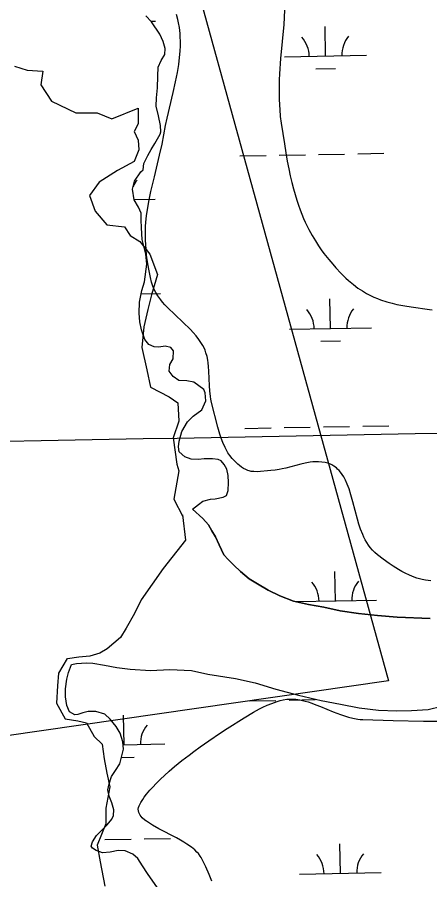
# Model space of a CAD drawing. Extents: x 3925854 to 3964121, y 224593 to 250589.
# Drawn here: x 3948807 to 3949311, y 235892 to 236945 of the extents above; entities that cross this region are included whole.
import ezdxf

# ---------------------------------------------------------------- set-up
doc = ezdxf.new("R2010")
doc.units = 0
for name, color, linetype in [('V-GRID-MAJR', 7, 'Continuous'), ('V-RIVR-EDGE', 7, 'Continuous'), ('V-SITE-VEGE', 7, 'Continuous'), ('V-TOPO-SHOR', 7, 'Continuous'), ('V-UTIL-LINE', 7, 'Continuous'), ('V-WETL-SWMP', 7, 'Continuous')]:
    doc.layers.add(name, color=color, linetype=linetype)

msp = doc.modelspace()

# ---------------------------------------------------------------- linework, layer by layer
at = {"layer": 'V-GRID-MAJR'}
msp.add_spline([(3930006.603, 236087.686), (3935327.129, 236182.494), (3940647.643, 236278.076), (3945968.142, 236374.431), (3951288.627, 236471.56), (3956609.098, 236569.464), (3961929.554, 236668.141), (3961929.555, 236668.141)], degree=3, dxfattribs=at)
at = {"layer": 'V-RIVR-EDGE'}
for points in [[(3948803.957, 236884.708), (3948819.391, 236879.959), (3948838.387, 236878.772), (3948836.012, 236862.151), (3948849.072, 236841.969), (3948878.752, 236827.722), (3948904.871, 236827.722), (3948922.679, 236820.599), (3948954.733, 236833.658), (3948954.733, 236814.663), (3948949.985, 236805.165), (3948954.733, 236794.48), (3948955.921, 236782.608), (3948949.985, 236768.361), (3948929.802, 236757.676), (3948907.245, 236743.43), (3948895.373, 236726.809), (3948902.496, 236707.814), (3948916.743, 236691.193), (3948938.112, 236688.818), (3948945.236, 236678.133), (3948957.108, 236671.01), (3948968.98, 236655.576), (3948978.478, 236630.645), (3948971.354, 236605.713), (3948966.606, 236587.905), (3948961.857, 236566.535), (3948959.482, 236541.604), (3948965.418, 236514.298), (3948970.167, 236492.928), (3948992.724, 236481.056), (3949003.409, 236473.933), (3949004.596, 236451.376), (3948997.473, 236431.193), (3949002.222, 236399.138), (3949004.596, 236390.828), (3948998.66, 236356.399), (3949009.345, 236335.029)], [(3949008.928, 236337.047), (3949012.703, 236306.219), (3948985.65, 236271.616), (3948958.596, 236233.238), (3948950.417, 236216.88), (3948940.351, 236198.635), (3948933.431, 236187.31), (3948917.073, 236173.469), (3948908.265, 236168.436), (3948895.682, 236164.661), (3948882.47, 236163.403), (3948868.629, 236161.515)], [(3948868.067, 236161.696), (3948857.382, 236143.888), (3948856.195, 236128.454), (3948855.008, 236107.084), (3948865.693, 236088.089), (3948881.126, 236085.714), (3948891.811, 236083.34), (3948901.309, 236066.719), (3948910.807, 236057.221), (3948913.181, 236039.413), (3948916.743, 236021.605), (3948920.304, 236004.984), (3948915.555, 235978.865), (3948915.555, 235959.87), (3948904.871, 235933.751), (3948908.432, 235913.568), (3948914.368, 235883.888)]]:
    msp.add_lwpolyline(points, dxfattribs=at)
at = {"layer": 'V-SITE-VEGE'}
for points in [[(3949133.881, 236953.212), (3949132.685, 236935.924), (3949129.009, 236894.293), (3949127.706, 236875.685), (3949127.346, 236868.095), (3949127.043, 236854.83), (3949127.147, 236844.899), (3949127.444, 236837.461), (3949127.805, 236831.89), (3949128.587, 236823.545), (3949129.685, 236815.217), (3949133.514, 236790.043), (3949135.27, 236779.177), (3949137.033, 236769.068), (3949138.831, 236759.661), (3949140.678, 236750.902)], [(3949175.324, 236401.929), (3949171.697, 236401.917), (3949168.294, 236401.693), (3949165.099, 236401.321), (3949159.098, 236400.274), (3949153.839, 236399.076), (3949135.392, 236394.218), (3949130.774, 236393.163), (3949127.311, 236392.496), (3949122.115, 236391.752), (3949116.919, 236391.398), (3949100.29, 236389.85), (3949096.126, 236389.864), (3949093.011, 236390.212), (3949090.68, 236390.712), (3949088.936, 236391.245), (3949086.326, 236392.328), (3949083.73, 236393.792), (3949081.168, 236395.533), (3949078.825, 236397.282), (3949076.678, 236399.039), (3949072.855, 236402.605), (3949069.641, 236406.127), (3949066.932, 236409.578), (3949064.636, 236412.927), (3949062.678, 236416.165), (3949061.007, 236419.273), (3949058.234, 236425.282), (3949056.145, 236430.701), (3949054.529, 236435.543), (3949052.053, 236444.179), (3949044.441, 236474.404), (3949043.712, 236478.18), (3949043.179, 236481.754), (3949042.497, 236488.51), (3949042.147, 236494.46), (3949041.436, 236512.648), (3949041.002, 236518.401), (3949040.511, 236522.663), (3949040.023, 236525.821), (3949039.061, 236530.49), (3949037.772, 236535.065), (3949036.648, 236538.174), (3949035.37, 236541.099), (3949033.971, 236543.855), (3949032.476, 236546.46), (3949029.22, 236551.339), (3949025.79, 236555.74), (3949022.298, 236559.74), (3949018.826, 236563.397), (3948990.793, 236590.073), (3948987.547, 236593.554), (3948984.842, 236596.673), (3948982.597, 236599.463), (3948978.997, 236604.513), (3948976.605, 236608.455), (3948975.009, 236611.511), (3948972.968, 236616.273), (3948972.12, 236618.74), (3948971.393, 236621.268), (3948970.045, 236626.713), (3948967.85, 236637.017), (3948966.303, 236646.112), (3948965.243, 236654.111), (3948964.548, 236661.128), (3948964.124, 236667.274), (3948963.895, 236672.65), (3948963.827, 236682.04), (3948964.061, 236689.059), (3948964.399, 236694.297), (3948965.177, 236702.115), (3948966.287, 236709.86), (3948968.421, 236721.548), (3948970.559, 236731.761), (3948974.692, 236749.62), (3948981.119, 236776.408), (3948984.096, 236789.816), (3948988.5, 236812.565), (3948990.398, 236821.388), (3948997.804, 236852.845), (3949000.687, 236865.793), (3949002.911, 236877.12), (3949004.519, 236887.01), (3949005.598, 236895.632), (3949006.239, 236903.142), (3949006.536, 236909.679), (3949006.573, 236915.371), (3949006.42, 236920.323), (3949006.133, 236924.634), (3949005.265, 236932.121), (3949004.288, 236937.692), (3949003.358, 236941.837), (3949001.627, 236947.999)], [(3949140.678, 236750.902), (3949142.581, 236742.743), (3949144.541, 236735.139), (3949146.55, 236728.048), (3949148.602, 236721.437), (3949150.685, 236715.269), (3949152.79, 236709.514), (3949154.91, 236704.138), (3949157.027, 236699.118), (3949159.137, 236694.43), (3949163.43, 236685.688), (3949167.577, 236678.083), (3949171.521, 236671.466), (3949175.23, 236665.703), (3949178.681, 236660.681), (3949181.864, 236656.303), (3949187.813, 236648.674), (3949192.611, 236642.985), (3949196.402, 236638.731), (3949202.415, 236632.378), (3949208.83, 236626.056), (3949211.912, 236623.213), (3949217.816, 236618.237), (3949223.481, 236614.014), (3949228.818, 236610.485), (3949233.848, 236607.528), (3949238.581, 236605.039), (3949243.031, 236602.944), (3949247.219, 236601.171), (3949251.156, 236599.663), (3949258.559, 236597.21), (3949265.064, 236595.408), (3949270.769, 236594.056), (3949280.784, 236592.098), (3949288.317, 236590.881), (3949310.955, 236587.744), (3949314.115, 236587.408)], [(3949312.548, 236256.414), (3949305.849, 236257.309), (3949302.052, 236258.02), (3949298.499, 236258.901), (3949295.184, 236259.902), (3949292.079, 236260.986), (3949286.287, 236263.365), (3949281.251, 236265.786), (3949276.868, 236268.131), (3949273.061, 236270.341), (3949266.448, 236274.498), (3949261.541, 236277.822), (3949254.275, 236283.043), (3949247.127, 236288.437), (3949243.889, 236291.171), (3949241.018, 236294.071), (3949238.466, 236297.092), (3949236.195, 236300.209), (3949234.169, 236303.383), (3949232.361, 236306.597), (3949230.735, 236309.822), (3949229.275, 236313.044), (3949226.717, 236319.513), (3949224.593, 236325.797), (3949222.791, 236331.816), (3949217.14, 236353.203), (3949214.791, 236361.657), (3949212.543, 236368.737), (3949210.345, 236374.602), (3949208.193, 236379.421), (3949206.093, 236383.362), (3949204.07, 236386.571), (3949202.141, 236389.178), (3949200.316, 236391.294), (3949198.612, 236393.012), (3949197.031, 236394.407), (3949194.053, 236396.59), (3949191.63, 236398.003), (3949189.701, 236398.929), (3949186.619, 236400.096), (3949183.299, 236400.977), (3949179.187, 236401.648), (3949175.324, 236401.929)], [(3949030.805, 235920.475), (3949028.458, 235923.526), (3949026.648, 235925.497), (3949023.961, 235928.048), (3949019.943, 235931.325), (3949014.462, 235935.165), (3949010.878, 235937.422), (3949006.608, 235939.935), (3949001.57, 235942.726), (3948980.265, 235953.837), (3948972.509, 235958.174), (3948968.64, 235960.571), (3948964.913, 235963.149), (3948963.176, 235964.493), (3948959.996, 235967.349), (3948958.605, 235968.873), (3948957.388, 235970.471), (3948956.381, 235972.142), (3948955.621, 235973.897), (3948955.156, 235975.746), (3948955.037, 235977.698), (3948955.322, 235979.76), (3948956.074, 235981.948), (3948958.019, 235985.79), (3948960.424, 235989.728), (3948962.259, 235992.397), (3948964.964, 235995.993), (3948968.982, 236000.834), (3948971.46, 236003.613), (3948977.973, 236010.403), (3948982.184, 236014.499), (3948987.14, 236019.102), (3948992.899, 236024.224), (3948999.477, 236029.836), (3949008.314, 236037.061), (3949017.09, 236043.916), (3949022.931, 236048.311), (3949030.733, 236053.994), (3949041.211, 236061.334), (3949055.445, 236070.87), (3949063.772, 236076.283), (3949084.526, 236089.461), (3949095.618, 236096.107), (3949103.095, 236100.201), (3949107.406, 236102.37), (3949112.377, 236104.67), (3949118.12, 236107.023), (3949124.776, 236109.309), (3949128.368, 236110.326), (3949132.238, 236111.248), (3949136.527, 236111.946), (3949140.822, 236112.237), (3949143.689, 236112.219), (3949147.515, 236111.955), (3949152.622, 236111.215), (3949155.547, 236110.617), (3949158.891, 236109.792), (3949162.721, 236108.686), (3949167.104, 236107.242), (3949172.123, 236105.399), (3949177.872, 236103.109), (3949193.275, 236096.668), (3949202.129, 236093.228), (3949206.868, 236091.593), (3949211.934, 236090.072), (3949217.355, 236088.755), (3949223.153, 236087.776), (3949226.158, 236087.467), (3949229.256, 236087.303), (3949266.35, 236086.246), (3949303.609, 236085.38), (3949328.486, 236085.187)], [(3949045.088, 235889.82), (3949041.6, 235898.082), (3949037.484, 235907.247), (3949032.669, 235917.296), (3949031.8, 235918.902), (3949030.805, 235920.475)]]:
    msp.add_lwpolyline(points, dxfattribs=at)
at = {"layer": 'V-TOPO-SHOR'}
for points in [[(3949021.227, 236343.962), (3949033.828, 236332.61), (3949040.953, 236325.031), (3949045.053, 236317.822), (3949049.36, 236310.414), (3949053.689, 236300.389), (3949059.453, 236288.163), (3949064.745, 236282.778), (3949071.865, 236275.602), (3949080, 236267.83), (3949090.361, 236259.075), (3949100.693, 236252.937), (3949113.864, 236245.015), (3949128.032, 236238.109), (3949144.61, 236231.834), (3949162.977, 236227.792), (3949181.943, 236224.359), (3949201.721, 236220.13), (3949223.909, 236216.73), (3949247.498, 236214.152), (3949271.279, 236212.378), (3949311.574, 236210.775)], [(3948873.539, 236154.588), (3948879.569, 236155.858), (3948891.848, 236156.386), (3948899.504, 236156.06), (3948913.627, 236153.586), (3948928.757, 236150.92), (3948945.09, 236148.872), (3948969.879, 236147.109), (3948993.429, 236148.356), (3949020.227, 236147.217), (3949040.21, 236142.789), (3949073.696, 236137.29), (3949097.914, 236132.099), (3949123.166, 236124.501), (3949150.63, 236117.128), (3949178.488, 236110.562), (3949202.296, 236106.173), (3949225.103, 236101.371), (3949248.694, 236098.589), (3949270.855, 236097.807), (3949288.773, 236098.393), (3949309.102, 236099.605), (3949325.979, 236103.402)]]:
    msp.add_lwpolyline(points, dxfattribs=at)
at = {"layer": 'V-UTIL-LINE'}
msp.add_lwpolyline([(3951084.343, 243921.319), (3947981.77, 238738.296), (3948844.302, 237642.921), (3949260.796, 236134.673), (3945931.135, 235655.081), (3945509.058, 234777.685), (3942603.575, 230254.808)], dxfattribs=at)
at = {"layer": 'V-WETL-SWMP'}
for p, q in [((3948970.389, 236939.868), (3948976.205, 236939.974)), ((3949183.858, 236897.312), (3949183.204, 236933.306)), ((3949133.867, 236896.403), (3949233.85, 236898.221)), ((3949172.141, 236881.666), (3949196.137, 236882.102)), ((3949079.215, 236775.319), (3949111.21, 236775.9)), ((3949127.207, 236776.191), (3949159.202, 236776.773)), ((3949175.199, 236777.064), (3949207.194, 236777.646)), ((3949223.191, 236777.936), (3949255.186, 236778.518)), ((3948950.086, 236722.22), (3948975.563, 236722.683)), ((3948958.568, 236606.923), (3948982.253, 236607.354)), ((3949189.907, 236564.692), (3949189.252, 236600.686)), ((3949139.915, 236563.783), (3949239.898, 236565.601)), ((3949178.189, 236549.045), (3949202.185, 236549.482)), ((3949085.263, 236442.699), (3949117.258, 236443.28)), ((3949133.255, 236443.571), (3949165.25, 236444.153)), ((3949181.247, 236444.444), (3949213.242, 236445.026)), ((3949229.239, 236445.316), (3949261.234, 236445.898)), ((3949195.955, 236232.072), (3949195.3, 236268.066)), ((3949147.529, 236231.192), (3949245.946, 236232.981)), ((3948869.718, 236144.494), (3948873.54, 236154.588)), ((3948873.54, 236154.588), (3948879.569, 236155.858)), ((3948879.569, 236155.858), (3948891.848, 236156.385)), ((3948891.848, 236156.385), (3948899.504, 236156.06)), ((3948899.504, 236156.06), (3948913.627, 236153.586)), ((3948913.627, 236153.586), (3948928.758, 236150.92)), ((3948867.593, 236136.378), (3948869.718, 236144.494)), ((3948928.758, 236150.92), (3948945.091, 236148.871)), ((3948945.091, 236148.871), (3948969.88, 236147.109)), ((3948969.88, 236147.109), (3948993.43, 236148.356)), ((3948993.43, 236148.356), (3949020.227, 236147.218)), ((3949020.227, 236147.218), (3949040.209, 236142.789)), ((3949040.209, 236142.789), (3949073.696, 236137.29)), ((3948865.996, 236124.589), (3948867.593, 236136.378)), ((3949073.696, 236137.29), (3949097.915, 236132.098)), ((3949097.915, 236132.098), (3949123.166, 236124.501)), ((3948866.094, 236115.025), (3948865.996, 236124.589)), ((3949123.166, 236124.501), (3949150.63, 236117.127)), ((3948867.92, 236104.252), (3948866.094, 236115.025)), ((3949091.311, 236110.079), (3949123.306, 236110.66)), ((3949139.303, 236110.951), (3949171.298, 236111.533)), ((3949150.63, 236117.127), (3949178.489, 236110.563)), ((3949178.489, 236110.563), (3949202.297, 236106.173)), ((3948871.185, 236096.682), (3948867.92, 236104.252)), ((3949202.297, 236106.173), (3949225.103, 236101.371)), ((3949225.103, 236101.371), (3949248.694, 236098.59)), ((3949288.773, 236098.393), (3949309.101, 236099.606)), ((3949309.101, 236099.606), (3949325.979, 236103.403)), ((3948877.354, 236093.066), (3948871.185, 236096.682)), ((3948881.275, 236093.351), (3948877.354, 236093.066)), ((3948887.384, 236095.62), (3948881.275, 236093.351)), ((3948893.99, 236097.159), (3948887.384, 236095.62)), ((3948903.064, 236097.251), (3948893.99, 236097.159)), ((3948914.382, 236093.688), (3948903.064, 236097.251)), ((3948920.818, 236087.867), (3948914.382, 236093.688)), ((3948937.667, 236056.534), (3948937.013, 236092.528)), ((3949248.694, 236098.59), (3949270.855, 236097.808)), ((3949270.855, 236097.808), (3949288.773, 236098.393)), ((3948928.023, 236078.865), (3948920.818, 236087.867)), ((3948932.767, 236070.574), (3948928.023, 236078.865)), ((3948936.062, 236060.061), (3948932.767, 236070.574)), ((3948936.89, 236050.995), (3948936.062, 236060.061)), ((3948936.386, 236056.511), (3948987.659, 236057.443)), ((3948932.41, 236033.29), (3948936.89, 236050.995)), ((3948934.371, 236041.041), (3948949.946, 236041.324)), ((3948927.097, 236025.143), (3948932.41, 236033.29)), ((3948919.417, 236008.632), (3948922.512, 236017.738)), ((3948922.512, 236017.738), (3948927.097, 236025.143)), ((3948917.772, 236001.503), (3948919.417, 236008.632)), ((3948919.323, 235993.67), (3948917.772, 236001.503)), ((3948922.842, 235985.367), (3948919.323, 235993.67)), ((3948925.133, 235977.051), (3948922.842, 235985.367)), ((3948924.958, 235970.182), (3948925.133, 235977.051)), ((3948916.982, 235958.573), (3948922.796, 235965.745)), ((3948922.796, 235965.745), (3948924.958, 235970.182)), ((3948904.114, 235945.689), (3948911.154, 235952.873)), ((3948911.154, 235952.873), (3948916.982, 235958.573)), ((3948899.044, 235937.789), (3948904.114, 235945.689)), ((3948962.354, 235941.532), (3948994.349, 235942.114)), ((3948897.377, 235932.866), (3948899.044, 235937.789)), ((3948899.121, 235930.186), (3948897.377, 235932.866)), ((3948914.362, 235940.66), (3948946.357, 235941.241)), ((3949202.003, 235899.452), (3949201.348, 235935.446)), ((3948903.566, 235927.288), (3948899.121, 235930.186)), ((3948911.443, 235924.425), (3948903.566, 235927.288)), ((3948920.507, 235925.498), (3948911.443, 235924.425)), ((3948930.544, 235927.317), (3948920.507, 235925.498)), ((3948938.888, 235926.912), (3948930.544, 235927.317)), ((3948948.492, 235923.085), (3948938.888, 235926.912)), ((3948954.435, 235917.504), (3948948.492, 235923.085)), ((3948960.165, 235908.733), (3948954.435, 235917.504)), ((3948966.148, 235899.229), (3948960.165, 235908.733)), ((3949152.011, 235898.543), (3949251.994, 235900.361)), ((3948978.342, 235881.939), (3948966.148, 235899.229))]:
    msp.add_line(p, q, dxfattribs=at)
for points in [[(3948956.846, 236572.875), (3948956.249, 236583.416), (3948956.602, 236596.909), (3948959.4, 236611.163), (3948962.726, 236621.743), (3948965.45, 236643.354), (3948964.101, 236655.358), (3948959.993, 236673.466), (3948958.87, 236687.435), (3948958.77, 236697.244), (3948958.443, 236705.335), (3948955.18, 236712.659), (3948950.183, 236721.683), (3948947.844, 236734.659), (3948950.441, 236744.495), (3948958.174, 236755.856), (3948961.092, 236758.339), (3948961.996, 236765.951), (3948966.801, 236775.81), (3948970.65, 236783.207), (3948975.235, 236790.612), (3948981.744, 236801.715), (3948982.695, 236804.668), (3948982.125, 236812.511), (3948979.798, 236824.26), (3948976.978, 236836.249), (3948977.121, 236846.306), (3948978.716, 236858.34), (3948978.816, 236872.567), (3948979.437, 236883.855), (3948983.034, 236891.986), (3948987.621, 236899.145), (3948987.794, 236906.259), (3948985.254, 236914.818), (3948981.238, 236923.852), (3948971.026, 236939.2), (3948964.085, 236946.487)], [(3949311.574, 236210.775), (3949271.28, 236212.379), (3949247.498, 236214.151), (3949223.909, 236216.731), (3949201.722, 236220.13), (3949181.943, 236224.359), (3949162.977, 236227.792), (3949144.61, 236231.834), (3949128.032, 236238.11), (3949113.864, 236245.015), (3949100.693, 236252.936), (3949090.36, 236259.074), (3949080, 236267.83), (3949071.866, 236275.602), (3949064.744, 236282.779), (3949059.453, 236288.163), (3949053.69, 236300.389), (3949049.359, 236310.415), (3949045.054, 236317.822), (3949040.953, 236325.031), (3949033.828, 236332.611), (3949021.226, 236343.962), (3949028.523, 236349.923), (3949033.878, 236353.902), (3949043.173, 236356.449), (3949049.056, 236356.754), (3949058.848, 236358.57), (3949062.995, 236360.82), (3949064.894, 236366.971), (3949065.287, 236376.54), (3949064.952, 236385.366), (3949063.158, 236392.951), (3949060.158, 236398.562), (3949056.432, 236403.184), (3949052.493, 236404.615), (3949045.617, 236405.527), (3949035.559, 236405.67), (3949028.455, 236404.862), (3949019.621, 236405.262), (3949011.746, 236407.88), (3949005.062, 236413.944), (3949004.019, 236420.065), (3949005.176, 236426.944), (3949008.242, 236438.993), (3949015.236, 236450.592), (3949022.278, 236457.531), (3949032.499, 236465.483), (3949037.784, 236476.328), (3949036.949, 236486.13), (3949034.944, 236490.28), (3949022.835, 236499.231), (3949014.237, 236500.615), (3949004.665, 236501.254), (3948997.504, 236506.086), (3948992.777, 236512.66), (3948993.433, 236520.516), (3948997.529, 236527.67), (3948998.165, 236537.487), (3948994.692, 236541.376), (3948987.808, 236543.023), (3948980.218, 236541.719), (3948974.325, 236542.395), (3948967.921, 236545.028), (3948963.197, 236551.357), (3948959.156, 236562.843), (3948956.846, 236572.875)]]:
    msp.add_lwpolyline(points, dxfattribs=at)
for centre, start, end in [((3949239.084, 236898.791), 140.269876, 181.813534), ((3949128.616, 236896.783), 0.269879, 41.813537), ((3948980.796, 236723.253), 140.269876, 155.80004), ((3949134.664, 236564.163), 0.269879, 41.813537), ((3949245.132, 236566.171), 140.269876, 181.813534), ((3949140.712, 236231.542), 0.269879, 41.813537), ((3949251.18, 236233.551), 140.269876, 181.813534), ((3948992.892, 236058.013), 140.269876, 181.813534), ((3949146.76, 235898.922), 0.269879, 41.813537), ((3949257.228, 235900.931), 140.269876, 181.813534)]:
    msp.add_arc(centre, 35.246, start, end, dxfattribs=at)

doc.saveas('drawing.dxf')
